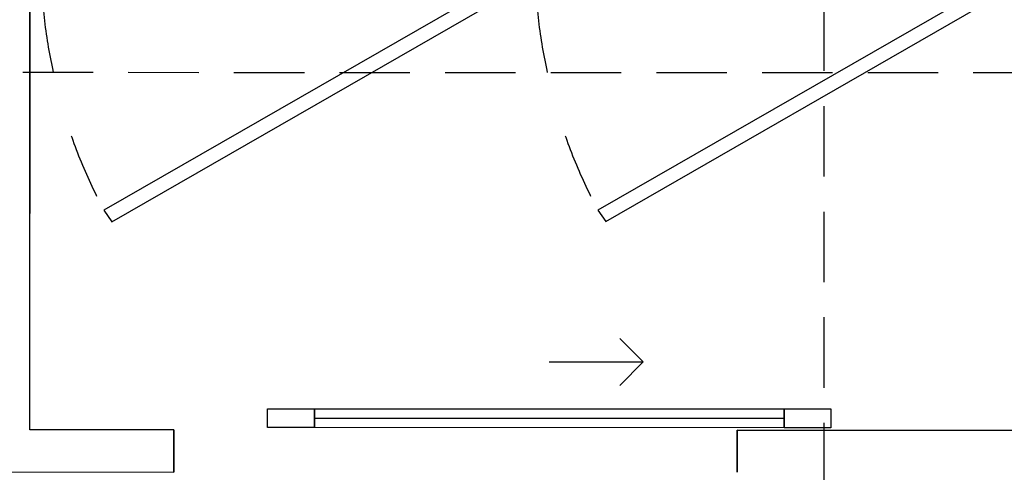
# Model space of a CAD drawing. Header units: millimetres. Extents: x -115474967 to 444143, y -74377 to 241828222.
# Tile 288 of 590: x -184332 to -182235, y 270189 to 271154. Entities that reach past the tile are written whole.
import ezdxf

# ---------------------------------------------------------------- set-up
doc = ezdxf.new("R2010")
doc.units = ezdxf.units.MM
doc.header["$MEASUREMENT"] = 0
doc.linetypes.add('2DASHED', pattern=[0.75, 0.5, -0.25])
doc.linetypes.add('Dashed', pattern=[280, 140, -140])
for name, color, linetype in [('00-2 Doors', 1, 'Continuous'), ('00-2 Walls', 4, 'Continuous'), ('CEIL-PLAN', 7, 'Continuous'), ('FITT-CURT', 4, 'Dashed'), ('FITT-SANT', 5, 'Continuous')]:
    doc.layers.add(name, color=color, linetype=linetype)

msp = doc.modelspace()

# ---------------------------------------------------------------- linework, layer by layer
at = {"layer": '00-2 Doors'}
for p, q in [((-183003.85541, 270424.42731), (-183053.82819, 270474.45452)), ((-183203.85538, 270424.53618), (-183003.85541, 270424.42731)), ((-183003.85541, 270424.42731), (-183053.88262, 270374.45454)), ((-183803.93149, 270284.86278), (-183803.90972, 270324.86278)), ((-183803.90972, 270324.86278), (-183703.90974, 270324.80835)), ((-183703.90974, 270324.80835), (-183703.93151, 270284.80835)), ((-182703.93166, 270284.26404), (-182703.90988, 270324.26404)), ((-182703.90988, 270324.26404), (-182603.9099, 270324.20961)), ((-182603.9099, 270324.20961), (-182603.93167, 270284.20961)), ((-183703.92062, 270304.80835), (-182703.92077, 270304.26404)), ((-183703.93151, 270284.80835), (-183803.93149, 270284.86278)), ((-182603.93167, 270284.20961), (-182703.93166, 270284.26404))]:
    msp.add_line(p, q, dxfattribs=at)
for points in [[(-183703.90974, 270324.80835), (-182703.90988, 270324.26404), (-182703.92077, 270304.26404), (-183703.92062, 270304.80835)], [(-183703.92062, 270304.80835), (-182703.92077, 270304.26404), (-182703.93166, 270284.26404), (-183703.93151, 270284.80835)]]:
    msp.add_lwpolyline(points, close=True, dxfattribs=at)
at = {"layer": '00-2 Walls'}
for p, q in [((-184310.60676, 270280.13857), (-184309.51787, 272196.87394)), ((-184003.93418, 270279.97165), (-184310.60676, 270280.13857)), ((-184003.93418, 270279.97165), (-184003.98317, 270189.97166)), ((-184003.93418, 270279.97165), (-184003.98317, 270189.97166)), ((-184003.98317, 270189.97166), (-184003.93418, 270279.97165)), ((-182803.93436, 270279.31847), (-182803.98335, 270189.31849)), ((-182803.93436, 270279.31847), (-182803.98335, 270189.31849)), ((-182803.98334, 270189.31849), (-182803.93436, 270279.31847)), ((-182803.93436, 270279.31847), (-181209.18429, 270278.451)), ((-184420.65786, 270190.19846), (-184003.98317, 270189.97166))]:
    msp.add_line(p, q, dxfattribs=at)
for points in [[(-184419.51786, 272197.66098), (-184420.65786, 270190.19846), (-184003.98317, 270189.97166)], [(-184310.60676, 270280.13857), (-184309.51787, 272197.59852)], [(-184003.93419, 270279.97165), (-184310.60676, 270280.13857)], [(-181210.22851, 270278.451), (-182803.93436, 270279.31847)]]:
    msp.add_lwpolyline(points, dxfattribs=at)
at = {"layer": 'CEIL-PLAN', "color": 6, "linetype": '2DASHED', "ltscale": 300}
for points in [[(-182618.8735, 272544.55544), (-182618.87771, 268235.46491)], [(-189050.69424, 271042.37876), (-180989.5385, 271040.87285)]]:
    msp.add_lwpolyline(points, dxfattribs=at)
at = {"layer": 'FITT-CURT'}
for centre in [(-183131.36952, 271288.90151), (-182079.09755, 271288.98583)]:
    msp.add_arc(centre, 1156.10488, 185.44518505, 207.90494972, dxfattribs=at)
at = {"layer": 'FITT-SANT', "color": 2, "linetype": 'Continuous'}
for points in [[(-183342.28011, 271179.19477), (-183359.5067, 271203.79689), (-184153.04855, 270747.8373), (-184135.82196, 270723.23518)], [(-182290.00814, 271179.27909), (-182307.23473, 271203.88121), (-183100.77658, 270747.92162), (-183083.54999, 270723.3195)]]:
    msp.add_lwpolyline(points, close=True, dxfattribs=at)

doc.saveas('drawing.dxf')
